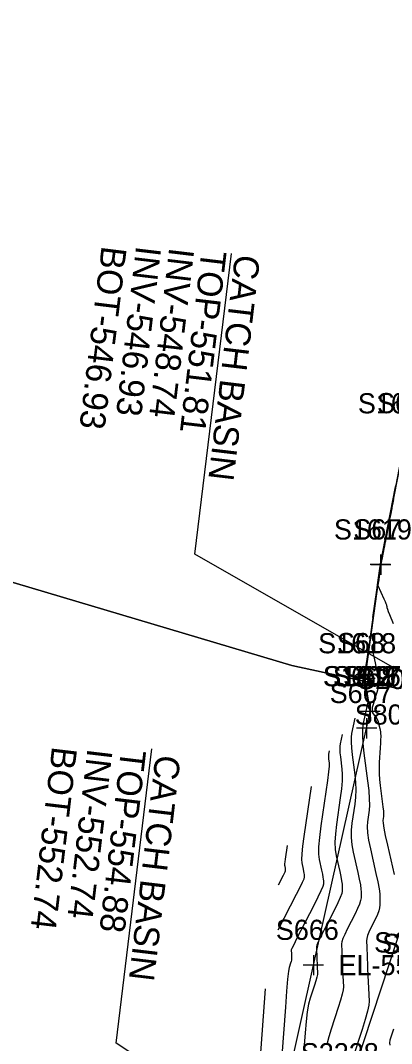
# Model space of a CAD drawing. Extents: x 1724534 to 1727318, y 657156 to 660047.
# Drawn here: x 1725360 to 1725433.7, y 658941.3 to 659144.2 of the extents above; entities that cross this region are included whole.
import ezdxf

# ---------------------------------------------------------------- set-up
doc = ezdxf.new("R2010")
doc.units = 0
for name, color, linetype in [('SURVEY - CONTOURS - Index with Text', 7, 'Continuous'), ('SURVEY - CONTOURS - Intermediate with optional Text', 7, 'Continuous'), ('SURVEY - DRAINAGE - Area Shapes', 7, 'Continuous'), ('SURVEY - DRAINAGE - Storm Sewer', 7, 'Continuous'), ('SURVEY - DRAINAGE - Storm Sewer - Points - Numbers', 7, 'Continuous'), ('SURVEY - DRAINAGE - Storm Sewer Text', 7, 'Continuous'), ('SURVEY - DTM - Breaklines', 7, 'Continuous'), ('SURVEY - DTM - Breaklines - Points - Locators', 7, 'Continuous'), ('SURVEY - DTM - Breaklines - Points - Numbers', 7, 'Continuous'), ('SURVEY - MISCELLANEOUS - Bottom of MH and CB', 7, 'Continuous'), ('SURVEY - MISCELLANEOUS - Bottom of MH and CB - Points - Numbers', 7, 'Continuous'), ('SURVEY - NON-TRANSPORTATION - Features', 7, 'Continuous'), ('SURVEY - NON-TRANSPORTATION - Features - Points - Elevations', 7, 'Continuous'), ('SURVEY - NON-TRANSPORTATION - Features - Points - Locators', 7, 'Continuous'), ('SURVEY - NON-TRANSPORTATION - Features - Points - Numbers', 7, 'Continuous'), ('SURVEY - TRANSPORTATION - Features - Points - Numbers', 7, 'Continuous')]:
    doc.layers.add(name, color=color, linetype=linetype)

msp = doc.modelspace()

# ---------------------------------------------------------------- linework, layer by layer
at = {"layer": 'SURVEY - CONTOURS - Index with Text'}
for points in [[(1725431.7, 659037.61), (1725434.48, 659051.96)], [(1725434.03, 659049.22), (1725433.65, 659047.27), (1725433.56, 659046.77), (1725433.48, 659046.37), (1725433.42, 659046.05), (1725433.37, 659045.81), (1725433.27, 659045.32), (1725433.23, 659045.09), (1725433.17, 659044.76), (1725433.09, 659044.35), (1725432.99, 659043.85), (1725432.6, 659041.88), (1725432.52, 659041.47), (1725432.46, 659041.15), (1725432.42, 659040.92), (1725432.33, 659040.45), (1725432.28, 659040.23), (1725432.22, 659039.91), (1725432.14, 659039.49), (1725432.04, 659038.98), (1725431.75, 659037.49), (1725431.58, 659036.64), (1725431.54, 659036.42), (1725431.52, 659036.34), (1725431.51, 659036.29), (1725431.5, 659036.23), (1725431.48, 659036.09), (1725431.45, 659035.87), (1725431.41, 659035.56), (1725431.29, 659034.64), (1725431.24, 659034.32), (1725431.23, 659034.22)], [(1725429.83, 659019.38), (1725429.99, 659018.61), (1725430.11, 659018.04), (1725430.24, 659017.43), (1725430.38, 659016.77), (1725430.53, 659016.07), (1725430.94, 659014.13), (1725431.07, 659013.48), (1725431.15, 659012.97), (1725431.18, 659012.6), (1725431.15, 659012.38), (1725431.03, 659011.97), (1725430.86, 659011.41), (1725430.72, 659010.94), (1725430.53, 659010.33), (1725429.99, 659008.56), (1725429.84, 659007.94), (1725429.79, 659007.43), (1725429.84, 659007.02), (1725429.99, 659006.72), (1725430.52, 659006.04), (1725430.71, 659005.77), (1725430.86, 659005.47), (1725430.99, 659005.14), (1725431.09, 659004.78), (1725431.31, 659003.77), (1725431.38, 659003.42), (1725431.44, 659003.13), (1725431.47, 659002.91), (1725431.49, 659002.74), (1725431.5, 659002.37), (1725431.5, 659002.11), (1725431.48, 659001.62), (1725431.44, 659000.89), (1725431.39, 658999.93), (1725431.22, 658997.04), (1725431.18, 658995.95), (1725431.2, 658994.82), (1725431.27, 658993.67), (1725431.4, 658992.49), (1725431.82, 658989.3), (1725431.95, 658988.22), (1725432.03, 658987.37), (1725432.06, 658986.74), (1725432.05, 658986.33), (1725431.93, 658985.56), (1725431.96, 658985.03), (1725432.12, 658984.04), (1725432.41, 658982.57), (1725432.83, 658980.63), (1725434.15, 658974.83)], [(1725411.17, 658963.85), (1725414.81, 658970.95), (1725415.5, 658972.3), (1725415.99, 658973.31), (1725416.28, 658973.97), (1725416.38, 658974.28), (1725416.39, 658974.66), (1725416.37, 658974.84), (1725416.34, 658975.1), (1725416.27, 658975.45), (1725416.18, 658975.88), (1725415.89, 658977.13), (1725415.84, 658977.81), (1725415.89, 658978.9), (1725416.04, 658980.42), (1725416.3, 658982.34), (1725417.75, 658992.3)], [(1725408.56, 658952.17), (1725407.5, 658937.72)], [(1725434.03, 658944.2), (1725433.49, 658942.56), (1725433.33, 658941.97), (1725433.27, 658941.45), (1725433.3, 658940.99)]]:
    msp.add_lwpolyline(points, dxfattribs=at)
at = {"layer": 'SURVEY - CONTOURS - Intermediate with optional Text'}
for points in [[(1725429.97, 659025.76), (1725430.74, 659031.2), (1725430.89, 659032.24), (1725431.41, 659035.97), (1725431.45, 659036.2), (1725431.48, 659036.4), (1725434.45, 659051.71)], [(1725428.35, 659014.26), (1725428.65, 659016.34), (1725428.7, 659016.69), (1725429.32, 659021.01), (1725429.46, 659022.04), (1725430, 659025.82), (1725430.17, 659027.06), (1725430.69, 659030.68), (1725430.88, 659032.05), (1725431.38, 659035.63), (1725431.46, 659036.22), (1725431.49, 659036.37), (1725432.02, 659039.12), (1725432.58, 659041.99), (1725432.99, 659044.09), (1725433.53, 659046.91), (1725434.2, 659050.33)], [(1725428.65, 659011.57), (1725428.36, 659013.52), (1725428.36, 659013.63), (1725428.36, 659013.77), (1725428.37, 659013.94), (1725428.4, 659014.15), (1725428.52, 659014.97), (1725428.64, 659015.84), (1725428.8, 659017.06), (1725428.9, 659017.8), (1725429.23, 659020.07), (1725429.33, 659020.78), (1725429.55, 659022.39), (1725429.92, 659025), (1725430.24, 659027.34), (1725430.6, 659029.94), (1725430.93, 659032.29), (1725431.32, 659035.07), (1725431.47, 659036.18), (1725431.5, 659036.35), (1725432.12, 659039.56), (1725432.62, 659042.12), (1725433.08, 659044.5), (1725433.57, 659047.03), (1725434.04, 659049.43)], [(1725429.04, 659009.33), (1725428.46, 659013.3), (1725428.43, 659013.48), (1725428.42, 659013.62), (1725428.41, 659013.73), (1725428.42, 659013.8), (1725428.45, 659014.06), (1725428.96, 659017.87), (1725429.04, 659018.44), (1725429.14, 659019.13), (1725429.31, 659020.35), (1725429.63, 659022.73), (1725429.71, 659023.34), (1725429.88, 659024.51), (1725430.3, 659027.62), (1725430.57, 659029.53), (1725430.98, 659032.53), (1725431.28, 659034.7), (1725431.48, 659036.14), (1725431.51, 659036.32), (1725432.23, 659040.01), (1725432.66, 659042.25), (1725433.18, 659044.91), (1725433.61, 659047.15), (1725434.13, 659049.81)], [(1725433.69, 659047.39), (1725433.58, 659046.82), (1725433.5, 659046.39), (1725433.44, 659046.1), (1725433.41, 659045.95), (1725433.37, 659045.73), (1725433.34, 659045.57), (1725433.28, 659045.28), (1725433.2, 659044.84), (1725433.08, 659044.25), (1725432.63, 659041.93), (1725432.54, 659041.49), (1725432.46, 659041.07), (1725432.43, 659040.89), (1725432.4, 659040.75), (1725432.34, 659040.46), (1725432.25, 659040.02), (1725432.14, 659039.42), (1725431.79, 659037.63), (1725431.67, 659037.04), (1725431.59, 659036.62), (1725431.54, 659036.36), (1725431.52, 659036.27), (1725431.52, 659036.26), (1725431.49, 659036.05), (1725431.46, 659035.79), (1725431.25, 659034.31), (1725431.2, 659033.94), (1725431.17, 659033.68), (1725431.15, 659033.51), (1725431.14, 659033.45), (1725431.13, 659033.41), (1725431.13, 659033.37), (1725431.12, 659033.29), (1725431.1, 659033.17), (1725431.08, 659033.01), (1725430.96, 659032.15), (1725432.15, 659029.48), (1725432.37, 659028.97), (1725432.54, 659028.58), (1725432.64, 659028.31), (1725432.67, 659028.16), (1725432.69, 659027.94), (1725432.73, 659027.78), (1725432.84, 659027.47), (1725433.01, 659027.01), (1725433.25, 659026.4), (1725433.97, 659024.59)], [(1725428.92, 659009.03), (1725428.02, 659004.85), (1725427.89, 659003.8), (1725427.87, 659002.47), (1725427.96, 659000.84), (1725428.17, 658998.91), (1725428.9, 658993.39), (1725429.12, 658991.48), (1725429.24, 658989.87), (1725429.26, 658988.56), (1725429.19, 658987.56), (1725428.86, 658985.29), (1725428.81, 658984.32), (1725428.88, 658983.11), (1725429.1, 658981.64), (1725429.45, 658979.93), (1725430.55, 658975.04), (1725430.92, 658973.37), (1725431.17, 658972.02), (1725431.32, 658970.99), (1725431.36, 658970.28), (1725431.34, 658968.82), (1725431.28, 658968.24), (1725431.13, 658967.61), (1725430.87, 658966.92), (1725430.53, 658966.17), (1725429.47, 658964.11), (1725429.13, 658963.38), (1725428.89, 658962.72), (1725428.75, 658962.15), (1725428.71, 658961.65), (1725428.75, 658960.42), (1725428.88, 658956.74), (1725428.89, 658956.23), (1725428.9, 658956.11), (1725429.23, 658949.73), (1725429.16, 658948.94), (1725428.91, 658947.73), (1725428.45, 658946.11), (1725427.81, 658944.08), (1725425.83, 658938.11)], [(1725426.38, 659005.8), (1725425.73, 659002.8), (1725425.63, 659002.05), (1725425.62, 659001.09), (1725425.69, 658999.92), (1725425.84, 658998.53), (1725426.36, 658994.57), (1725426.5, 658993.09), (1725426.55, 658991.64), (1725426.49, 658990.2), (1725426.34, 658988.78), (1725425.79, 658985.03), (1725425.65, 658983.61), (1725425.65, 658982.17), (1725425.79, 658980.71), (1725426.06, 658979.23), (1725426.96, 658975.25), (1725427.25, 658973.89), (1725427.46, 658972.79), (1725427.58, 658971.95), (1725427.62, 658971.37), (1725427.6, 658970.18), (1725427.52, 658969.65), (1725427.3, 658968.94), (1725426.93, 658968.07), (1725426.42, 658967.02), (1725424.87, 658963.99), (1725424.36, 658962.95), (1725424, 658962.12), (1725423.79, 658961.49), (1725423.72, 658961.06), (1725423.78, 658959.5), (1725423.84, 658957.54), (1725423.86, 658957.09), (1725423.86, 658957.03), (1725423.87, 658956.88), (1725424.1, 658952.53), (1725424.05, 658951.96), (1725423.86, 658951.1), (1725423.54, 658949.94), (1725423.08, 658948.48), (1725421.66, 658944.2), (1725421.19, 658942.63), (1725420.82, 658941.13)], [(1725423.83, 659002.57), (1725423.43, 659000.75), (1725423.37, 659000.29), (1725423.37, 658999.71), (1725423.41, 658998.99), (1725423.5, 658998.16), (1725423.82, 658995.75), (1725423.88, 658994.71), (1725423.85, 658993.41), (1725423.72, 658991.84), (1725423.48, 658990.01), (1725422.72, 658984.77), (1725422.5, 658982.9), (1725422.42, 658981.24), (1725422.48, 658979.78), (1725422.67, 658978.53), (1725423.37, 658975.46), (1725423.59, 658974.41), (1725423.75, 658973.56), (1725423.85, 658972.91), (1725423.87, 658972.47), (1725423.86, 658971.55), (1725423.76, 658971.06), (1725423.47, 658970.28), (1725422.98, 658969.21), (1725422.31, 658967.86), (1725420.26, 658963.86), (1725419.59, 658962.52), (1725419.11, 658961.51), (1725418.83, 658960.83), (1725418.74, 658960.46), (1725418.82, 658958.09), (1725418.82, 658958.04), (1725418.88, 658956.97), (1725418.9, 658956.49), (1725418.96, 658955.32), (1725418.93, 658954.98), (1725418.82, 658954.46), (1725418.63, 658953.76), (1725418.35, 658952.88), (1725417.5, 658950.3), (1725417.19, 658949.14), (1725416.93, 658947.62), (1725416.69, 658945.71), (1725416.49, 658943.44), (1725416.01, 658936.87)], [(1725421.28, 658999.34), (1725421.14, 658998.7), (1725421.12, 658998.53), (1725421.12, 658998.33), (1725421.13, 658998.07), (1725421.16, 658997.78), (1725421.28, 658996.92), (1725421.27, 658996.32), (1725421.16, 658995.18), (1725420.94, 658993.48), (1725420.63, 658991.23), (1725419.65, 658984.5), (1725419.35, 658982.19), (1725419.19, 658980.31), (1725419.17, 658978.86), (1725419.28, 658977.83), (1725419.77, 658975.67), (1725419.93, 658974.93), (1725420.05, 658974.33), (1725420.11, 658973.88), (1725420.13, 658973.56), (1725420.12, 658972.91), (1725420, 658972.47), (1725419.64, 658971.62), (1725419.04, 658970.36), (1725418.2, 658968.7), (1725415.66, 658963.73), (1725414.82, 658962.1), (1725414.23, 658960.91), (1725413.87, 658960.17), (1725413.75, 658959.87), (1725413.78, 658959.04), (1725413.78, 658959.01), (1725413.78, 658958.96), (1725413.81, 658958.43), (1725413.83, 658958.11), (1725413.82, 658958), (1725413.78, 658957.82), (1725413.71, 658957.58), (1725413.62, 658957.28), (1725413.33, 658956.4), (1725413.2, 658955.66), (1725413.03, 658954.1), (1725412.82, 658951.72), (1725412.58, 658948.53), (1725411.88, 658938.93)], [(1725411.21, 658972.77), (1725412.21, 658974.73), (1725412.4, 658975.1), (1725412.53, 658975.38), (1725412.61, 658975.56), (1725412.64, 658975.65), (1725412.64, 658975.75), (1725412.64, 658975.8), (1725412.63, 658975.87), (1725412.61, 658975.97), (1725412.58, 658976.09), (1725412.51, 658976.43), (1725412.49, 658976.62), (1725412.5, 658976.92), (1725412.55, 658977.34), (1725412.62, 658977.87), (1725413.02, 658980.61)]]:
    msp.add_lwpolyline(points, dxfattribs=at)
at = {"layer": 'SURVEY - DRAINAGE - Area Shapes'}
for points in [[(1725457.87, 659006.78), (1725413.86, 659016.26), (1725297.61, 659050.84), (1725314.04, 659296.61), (1725386.76, 659493.9), (1725483.4, 659755.23), (1725623.95, 659732.7), (1725676.22, 659724.33), (1725634.82, 659466.02), (1725543.32, 659353.72), (1725499.68, 659185.92), (1725479.09, 659106.74)], [(1725413.86, 659016.26), (1725457.87, 659006.78), (1725450.77, 658971.31), (1725440.16, 658905.18), (1725430.33, 658830.79), (1725434.82, 658762.28), (1725443.39, 658712.74), (1725438.08, 658666.38), (1725439.86, 658660.36), (1725446.98, 658655.62), (1725466.25, 658652.84), (1725462.78, 658619.36), (1725332.11, 658635.49), (1725320.81, 658709.21), (1725296.64, 658734.96), (1725279.1, 658753.63), (1725289.92, 658934.65), (1725297.61, 659050.84)]]:
    msp.add_lwpolyline(points, close=True, dxfattribs=at)
at = {"layer": 'SURVEY - DRAINAGE - Storm Sewer'}
msp.add_line((1725419.6, 658915.71), (1725449.4, 659006.37), dxfattribs=at)
at = {"layer": 'SURVEY - DRAINAGE - Storm Sewer Text'}
for points in [[(1725450.06, 659006.66), (1725394.64, 659038.38), (1725401.86, 659097.98)], [(1725419.1, 658914.75), (1725378.99, 658941.4), (1725386.06, 658999.74)]]:
    msp.add_lwpolyline(points, dxfattribs=at)
at = {"layer": 'SURVEY - DTM - Breaklines'}
msp.add_lwpolyline([(1725548.52, 659521.48), (1725540.97, 659497.22), (1725536.85, 659481.64), (1725536.06, 659476.4), (1725532.19, 659451.33), (1725527.53, 659426.78), (1725520.29, 659402.81), (1725512.01, 659379.17), (1725506.04, 659356.07), (1725503.27, 659330.77), (1725496.16, 659306.74), (1725491.3, 659280.21), (1725484.67, 659256.07), (1725478.26, 659232.06), (1725472.37, 659207.66), (1725466.54, 659183.36), (1725459.12, 659159.23), (1725454.38, 659134.47), (1725448.67, 659109.98), (1725442.76, 659085.69), (1725436.26, 659061.29), (1725431.44, 659036.27), (1725428.27, 659013.72), (1725429.42, 659007.15)], dxfattribs=at)
at = {"layer": 'SURVEY - DTM - Breaklines - Points - Locators'}
for p, q in [((1725431.44, 659038.27), (1725431.44, 659034.27)), ((1725433.44, 659036.27), (1725429.44, 659036.27)), ((1725428.27, 659015.72), (1725428.27, 659011.72)), ((1725430.27, 659013.72), (1725426.27, 659013.72)), ((1725429.42, 659009.15), (1725429.42, 659005.15)), ((1725431.42, 659007.15), (1725427.42, 659007.15))]:
    msp.add_line(p, q, dxfattribs=at)
at = {"layer": 'SURVEY - NON-TRANSPORTATION - Features'}
for points in [[(1725429.42, 659007.15), (1725429.42, 659007.15), (1725428.42, 659013.69), (1725431.52, 659036.25), (1725436.43, 659061.26), (1725442.93, 659085.65), (1725448.79, 659109.95), (1725454.62, 659134.42), (1725460.64, 659158.85), (1725466.91, 659183.27), (1725472.48, 659207.63), (1725478.63, 659231.96), (1725484.87, 659256.01)], [(1725357.68, 658691.93), (1725363.17, 658711.31), (1725369.34, 658739.88), (1725375.28, 658769.31), (1725379.12, 658784.74), (1725384.76, 658809.11), (1725393.36, 658848.5), (1725405.65, 658900.8), (1725418.14, 658956.87), (1725428.71, 659003.82), (1725429.42, 659007.15)]]:
    msp.add_lwpolyline(points, dxfattribs=at)
at = {"layer": 'SURVEY - NON-TRANSPORTATION - Features - Points - Locators'}
for p, q in [((1725431.52, 659038.25), (1725431.52, 659034.25)), ((1725433.52, 659036.25), (1725429.52, 659036.25)), ((1725428.42, 659015.69), (1725428.42, 659011.69)), ((1725430.42, 659013.69), (1725426.42, 659013.69)), ((1725429.42, 659009.15), (1725429.42, 659005.15)), ((1725429.42, 659009.15), (1725429.42, 659005.15)), ((1725429.42, 659009.15), (1725429.42, 659005.15)), ((1725431.42, 659007.15), (1725427.42, 659007.15)), ((1725431.42, 659007.15), (1725427.42, 659007.15)), ((1725431.42, 659007.15), (1725427.42, 659007.15)), ((1725428.71, 659005.82), (1725428.71, 659001.82)), ((1725430.71, 659003.82), (1725426.71, 659003.82)), ((1725418.14, 658958.87), (1725418.14, 658954.87)), ((1725420.14, 658956.87), (1725416.14, 658956.87))]:
    msp.add_line(p, q, dxfattribs=at)

# ---------------------------------------------------------------- texts
at = {"layer": 'SURVEY - DRAINAGE - Storm Sewer - Points - Numbers'}
msp.add_text('S2041', height=4, dxfattribs=at).set_placement((1725426.82, 659011.59))
at = {"layer": 'SURVEY - DRAINAGE - Storm Sewer Text'}
for s, p in [('INV-546.93', (1725382.98, 659099.6)), ('INV-548.74', (1725389.55, 659099.27)), ('TOP-551.81', (1725395.96, 659098.78)), ('CATCH BASIN', (1725402.62, 659097.9)), ('INV-552.74', (1725373.33, 658999.93)), ('TOP-554.88', (1725379.99, 658999.8)), ('CATCH BASIN', (1725386.84, 658998.71))]:
    msp.add_text(s, height=5, rotation=263.195, dxfattribs=at).set_placement(p)
at = {"layer": 'SURVEY - DTM - Breaklines - Points - Numbers'}
for s, p in [('S66', (1725430.77, 659066.29)), ('S67', (1725426.06, 659041.27)), ('S68', (1725422.84, 659018.72)), ('S69', (1725424.02, 659012.15)), ('S124', (1725430.19, 658959.38)), ('S2228', (1725415.64, 658937.4))]:
    msp.add_text(s, height=4, dxfattribs=at).set_placement(p)
at = {"layer": 'SURVEY - MISCELLANEOUS - Bottom of MH and CB'}
for s, rotation, p in [('BOT-546.93', 262.9987, (1725376.14, 659099.59)), ('BOT-552.74', 263.254, (1725366.3, 659000.35))]:
    msp.add_text(s, height=5, rotation=rotation, dxfattribs=at).set_placement(p)
at = {"layer": 'SURVEY - MISCELLANEOUS - Bottom of MH and CB - Points - Numbers'}
msp.add_text('S8003', height=4, dxfattribs=at).set_placement((1725426.35, 659004.56))
at = {"layer": 'SURVEY - NON-TRANSPORTATION - Features - Points - Elevations'}
msp.add_text('EL-556.30', height=4, dxfattribs=at).set_placement((1725423.14, 658954.87))
at = {"layer": 'SURVEY - NON-TRANSPORTATION - Features - Points - Numbers'}
for s, p in [('S1620', (1725426.97, 659066.26)), ('S1619', (1725422.22, 659041.25)), ('S1618', (1725419.09, 659018.69)), ('S1616', (1725420.02, 659012.15)), ('S1617', (1725420.13, 659012.15)), ('S668', (1725422.03, 659012.15)), ('S667', (1725421.38, 659008.82)), ('S666', (1725410.69, 658961.87))]:
    msp.add_text(s, height=4, dxfattribs=at).set_placement(p)
at = {"layer": 'SURVEY - TRANSPORTATION - Features - Points - Numbers'}
msp.add_text('S420', height=4, dxfattribs=at).set_placement((1725431.82, 658959.08))

doc.saveas('drawing.dxf')
